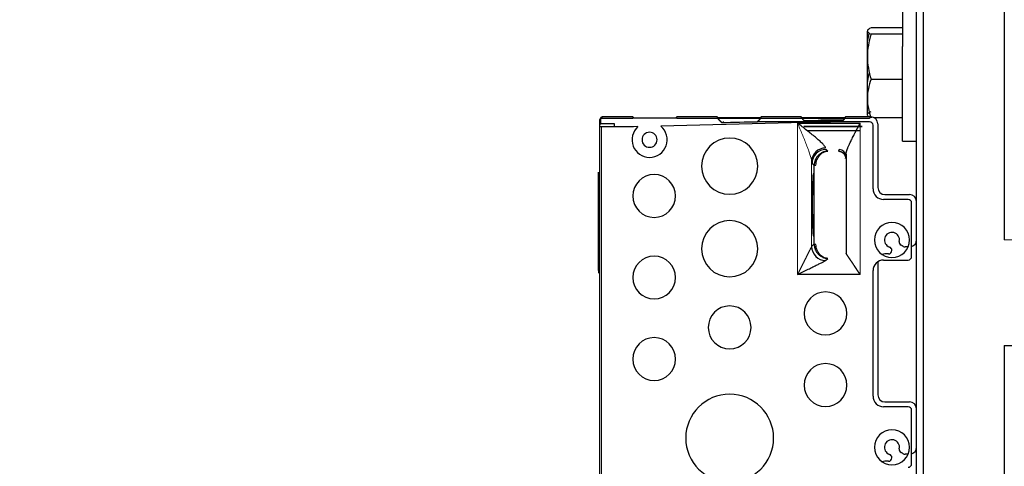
# Model space of a CAD drawing. Header units: inches. Extents: x 0 to 29700, y -16 to 21000.
# Tile 307 of 376: x 18545 to 18825, y 16094 to 16221. Entities that reach past the tile are written whole.
import ezdxf

# ---------------------------------------------------------------- set-up
doc = ezdxf.new("R2010")
doc.units = ezdxf.units.IN
doc.layers.add('254', color=7, linetype='Continuous', true_color=0xffffff)
doc.styles.add('latin_extended', font='simplex.shx')
doc.dimstyles.get("Standard").update_dxf_attribs({"dimtxt": 0.18, "dimasz": 0.18, "dimexe": 0.18, "dimexo": 0.0625, "dimgap": 0.09, "dimtad": 0, "dimtih": 1, "dimtoh": 1, "dimdec": 4, "dimzin": 0, "dimdsep": 46, "dimtxsty": 'Standard', "dimcen": 0.09, "dimadec": 0, "dimazin": 0, "dimtfac": 1, "dimtdec": 4, "dimtofl": 0, "dimtmove": 0, "dimatfit": 3, "dimfxl": 1, "dimtolj": 1, "dimtzin": 0, "dimarcsym": 0})

# ---------------------------------------------------------------- blocks, each defined once
blk = doc.blocks.new('_U5')
at = {"layer": '254', "color": 3, "linetype": 'Continuous', "lineweight": 13, "transparency": 16777216}
for p, q in [((27220.43, 17368.72), (27220.43, 13173.69)), ((18363.86, 15513.19), (18363.86, 13173.69)), ((18538.86, 13223.69), (27045.43, 13223.69))]:
    blk.add_line(p, q, dxfattribs=at)
at = {"layer": '254', "color": 3, "transparency": 16777216}
for points in [[(18538.86, 13252.86), (18538.86, 13194.52), (18363.86, 13223.69)], [(27045.43, 13194.52), (27045.43, 13252.86), (27220.43, 13223.69)]]:
    blk.add_solid(points, dxfattribs=at)
at = {"layer": 'Defpoints', "color": 0, "transparency": 16777216}
for p in [(27220.43, 17418.72), (18363.86, 15563.19), (27220.43, 13223.69)]:
    blk.add_point(p, dxfattribs=at)
at = {"layer": '254', "color": 2, "lineweight": 13, "transparency": 16777216, "insert": (22483.81, 13486.19), "char_height": 175, "attachment_point": 1, "style": 'latin_extended'}
blk.add_mtext('\\A1;8857', dxfattribs=at)

msp = doc.modelspace()

# ---------------------------------------------------------------- linework, layer by layer
at = {"layer": '254', "color": 2, "linetype": 'Continuous', "lineweight": 25}
for p, q in [((18801.86, 16041.194), (18801.86, 16328.694)), ((18799.86, 16039.175), (18799.86, 16326.694)), ((18824.86, 16298.694), (18824.86, 16158.694)), ((18795.86, 16223.671), (18795.86, 16213.697)), ((18795.86, 16219.058), (18786.932, 16219.058)), ((18785.86, 16218.251), (18785.86, 16218.147)), ((18785.86, 16210.833), (18785.86, 16218.147)), ((18795.86, 16217.237), (18786.932, 16217.237)), ((18795.86, 16186.751), (18795.86, 16213.697)), ((18785.86, 16198.937), (18785.86, 16210.833)), ((18786.932, 16204.43), (18795.86, 16204.43)), ((18785.86, 16194.251), (18785.86, 16198.937)), ((18710.361, 16193.694), (18710.193, 16193.359)), ((18719.06, 16193.694), (18710.361, 16193.694)), ((18719.06, 16193.694), (18719.36, 16193.394)), ((18719.159, 16193.357), (18719.06, 16193.694)), ((18719.36, 16193.394), (18731.36, 16193.394)), ((18731.36, 16193.394), (18731.66, 16193.694)), ((18731.66, 16193.694), (18731.559, 16193.349)), ((18743.06, 16193.694), (18731.66, 16193.694)), ((18743.06, 16193.694), (18743.36, 16193.394)), ((18743.165, 16193.338), (18743.06, 16193.694)), ((18743.36, 16193.394), (18743.286, 16193.214)), ((18755.36, 16193.394), (18743.36, 16193.394)), ((18755.36, 16193.394), (18755.66, 16193.694)), ((18755.437, 16193.208), (18755.36, 16193.394)), ((18755.66, 16193.694), (18755.553, 16193.326)), ((18767.06, 16193.694), (18755.66, 16193.694)), ((18767.171, 16193.316), (18767.06, 16193.694)), ((18767.06, 16193.694), (18767.36, 16193.394)), ((18767.36, 16193.394), (18767.281, 16193.202)), ((18779.36, 16193.394), (18767.36, 16193.394)), ((18779.36, 16193.394), (18779.66, 16193.694)), ((18779.441, 16193.199), (18779.36, 16193.394)), ((18779.66, 16193.694), (18779.548, 16193.309)), ((18786.861, 16193.694), (18779.66, 16193.694)), ((18786.476, 16193.308), (18786.862, 16193.694)), ((18795.86, 16193.445), (18787.827, 16193.445)), ((18709.66, 16010.527), (18709.66, 16190.86)), ((18709.694, 16192.859), (18709.86, 16193.193)), ((18709.791, 16191.694), (18709.765, 16191.51)), ((18709.86, 16191.694), (18709.791, 16191.694)), ((18709.86, 16193.193), (18709.86, 16191.694)), ((18713.86, 16191.694), (18709.86, 16191.694)), ((18713.86, 16190.874), (18713.86, 16191.694)), ((18744.86, 16191.926), (18744.86, 16192.426)), ((18754.686, 16192.426), (18784.36, 16192.426)), ((18765.998, 16191.936), (18783.826, 16191.936)), ((18767.756, 16190.962), (18784.36, 16190.962)), ((18784.36, 16190.944), (18767.76, 16190.944)), ((18787.476, 16173.207), (18787.476, 16191.31)), ((18788.86, 16191.694), (18788.86, 16173.594)), ((18783.86, 16189.694), (18768.825, 16189.694)), ((18795.86, 16186.751), (18799.86, 16186.751)), ((18774.596, 16183.955), (18774.111, 16184.441)), ((18777.798, 16184.441), (18777.676, 16183.955)), ((18779.657, 16181.879), (18779.798, 16182.442)), ((18779.826, 16183.125), (18779.826, 16154.833)), ((18770.717, 16177.689), (18770.717, 16179.84)), ((18770.719, 16179.975), (18771.218, 16179.958)), ((18709.36, 16149.966), (18709.36, 16177.966)), ((18770.484, 16177.631), (18770.717, 16177.689)), ((18770.729, 16177.689), (18770.671, 16177.631)), ((18770.729, 16174.892), (18770.729, 16177.689)), ((18770.671, 16173.256), (18770.716, 16173.392)), ((18790.86, 16171.594), (18797.86, 16171.594)), ((18797.476, 16170.209), (18790.474, 16170.209)), ((18798.476, 16153.978), (18798.476, 16169.21)), ((18770.716, 16163.995), (18770.671, 16164.131)), ((18770.729, 16159.698), (18770.729, 16162.495)), ((18770.717, 16159.698), (18770.484, 16159.756)), ((18770.671, 16159.756), (18770.729, 16159.698)), ((18770.717, 16157.547), (18770.717, 16159.698)), ((18771.218, 16157.429), (18770.719, 16157.413)), ((18796.092, 16156.828), (18795.447, 16157.2)), ((18791.86, 16154.694), (18790.86, 16154.694)), ((18792.86, 16155.707), (18792.86, 16155.693)), ((18797.443, 16156.694), (18796.592, 16156.694)), ((18773.993, 16152.828), (18774.596, 16153.432)), ((18788.86, 16152.507), (18788.86, 16114.594)), ((18790.474, 16152.978), (18797.476, 16152.978)), ((18709.36, 16149.966), (18709.36, 16149.194)), ((18783.826, 16148.831), (18765.998, 16148.831)), ((18787.476, 16114.207), (18787.476, 16149.98)), ((18824.86, 16128.694), (18874.86, 16128.694)), ((18824.86, 16128.694), (18824.86, 16048.694)), ((18790.86, 16112.594), (18797.86, 16112.594)), ((18797.476, 16111.209), (18790.474, 16111.209)), ((18798.476, 16094.978), (18798.476, 16110.21)), ((18796.092, 16097.828), (18795.447, 16098.2)), ((18791.86, 16095.694), (18790.86, 16095.694)), ((18792.86, 16096.707), (18792.86, 16096.693)), ((18797.443, 16097.694), (18796.592, 16097.694))]:
    msp.add_line(p, q, dxfattribs=at)
at = {"layer": '254', "color": 110, "linetype": 'Continuous', "lineweight": 13}
for p, q in [((18710.16, 16010.527), (18710.16, 16190.86)), ((18765.998, 16191.936), (18765.998, 16148.831)), ((18783.826, 16191.936), (18783.826, 16148.831)), ((18769.995, 16156.826), (18769.995, 16181.075)), ((18770.113, 16180.443), (18770.717, 16179.84)), ((18769.995, 16156.826), (18770.717, 16157.547)), ((18874.86, 16158.694), (18824.86, 16158.694))]:
    msp.add_line(p, q, dxfattribs=at)
at = {"layer": '254', "color": 2, "linetype": 'Continuous', "lineweight": 25}
for centre, radius, start, end in [((18710.36, 16193.194), 0.5, 89.95758, 180.0679), ((18786.86, 16191.694), 2, 360, 90), ((18723.86, 16187.194), 5, 131.52391, 270), ((18723.86, 16187.194), 5, 270, 50.4025), ((18723.86, 16187.194), 2.15, 90, 270), ((18723.86, 16187.194), 2.15, 270, 90), ((18746.66, 16179.694), 8, 90, 270), ((18746.66, 16179.694), 8, 270, 90), ((18725.16, 16171.194), 6.1, 90, 270), ((18725.16, 16171.194), 6.1, 270, 90), ((18790.86, 16173.594), 2, 180, 270), ((18797.86, 16169.594), 2, 360, 90), ((18746.66, 16156.194), 8, 90, 270), ((18746.66, 16156.194), 8, 270, 90), ((18792.86, 16158.694), 5, 90, 270), ((18792.86, 16158.694), 5, 270, 90), ((18792.86, 16158.694), 2.15, 348.5094, 251.4906), ((18795.947, 16158.066), 1, 168.5094, 240), ((18796.592, 16157.694), 1, 240, 270), ((18797.86, 16158.694), 2, 287.91703, 0), ((18725.16, 16147.994), 6.1, 90, 270), ((18725.16, 16147.994), 6.1, 270, 90), ((18790.86, 16152.694), 2, 90, 112.88531), ((18791.86, 16155.694), 1, 270, 359.99073), ((18791.86, 16155.707), 1, 0.00927, 71.4906), ((18773.96, 16137.794), 6.1, 90, 270), ((18773.96, 16137.794), 6.1, 270, 90), ((18746.66, 16133.794), 6.1, 90, 270), ((18746.66, 16133.794), 6.1, 270, 90), ((18725.16, 16124.794), 6.1, 90, 270), ((18725.16, 16124.794), 6.1, 270, 90), ((18773.96, 16117.394), 6.1, 90, 270), ((18773.96, 16117.394), 6.1, 270, 90), ((18746.66, 16102.294), 12.5, 90, 270), ((18746.66, 16102.294), 12.5, 270, 90), ((18790.86, 16114.594), 2, 180, 270), ((18797.86, 16110.594), 2, 360, 90), ((18792.86, 16099.694), 5, 90, 270), ((18792.86, 16099.694), 5, 270, 90), ((18792.86, 16099.694), 2.15, 348.5094, 251.4906), ((18795.947, 16099.066), 1, 168.5094, 240), ((18797.86, 16099.694), 2, 287.91703, 0), ((18790.86, 16093.694), 2, 90, 112.88531), ((18791.86, 16096.694), 1, 270, 359.99073), ((18791.86, 16096.707), 1, 0.00927, 71.4906), ((18796.592, 16098.694), 1, 240, 270)]:
    msp.add_arc(centre, radius, start, end, dxfattribs=at)
for centre, major_axis, ratio, start_param, end_param in [((18786.475, 16191.308, 0), (-0.708, -0.708), 0.9987828, 3.1415927, 3.9263818), ((18786.475, 16191.308, 0), (-0.708, -0.708), 0.9987828, 2.3568035, 3.1415927), ((18773.993, 16181.075), (-3.98, -0.399), 0.943947, 4.6179352, 6.1772624), ((18774.111, 16180.443), (2.828, 2.828), 0.9987828, 0.7860072, 2.3555855), ((18777.798, 16182.442), (1.94, -0.485), 0.9993528, 0.2450414, 1.8155332), ((18770.127, 16191.936), (0, 11.5), 0.0349208, 2.8067445, 3.1066861), ((18774.719, 16179.836), (-2.852, 2.81), 0.9990861, 0.7435256, 0.7772137), ((18770.487, 16168.694), (0, 8.938), 0.0349208, 0.0087266, 1.5707963), ((18770.672, 16168.694), (0, 8.938), 0.0087269, 0.0087266, 1.5707963), ((18770.716, 16174.892), (0, 1.5), 0.0087269, 3.1677726, 4.712389), ((18770.672, 16168.694), (0, 4.564), 0.0087269, 0.0261799, 3.1154127), ((18790.478, 16173.211), (-2.124, -2.124), 0.9987828, 5.4983961, 6.2831853), ((18790.478, 16173.211), (-2.124, -2.124), 0.9987828, 0, 0.7847892), ((18770.487, 16168.694), (0, 8.938), 0.0349208, 1.5707963, 3.132866), ((18770.672, 16168.694), (0, 8.938), 0.0087269, 1.5707963, 3.132866), ((18797.475, 16169.208, 0), (-0.708, -0.708), 0.9987828, 2.3568035, 3.9263818), ((18770.716, 16162.495), (0, 1.5), 0.0087269, 4.712389, 6.2570054), ((18773.993, 16156.826), (2.828, -2.828), 0.9987828, 3.9275998, 5.4971782), ((18774.718, 16157.552), (2.758, 2.902), 0.999087, 2.3315023, 2.3651925), ((18783.827, 16154.835), (4.001, 0), 0.0523751, 3.1503183, 3.1764952), ((18797.475, 16153.979, 0), (-0.708, 0.708), 0.9987828, 3.1415927, 3.9263818), ((18790.478, 16149.977), (-2.124, 2.124), 0.9987828, 0, 0.7847892), ((18790.478, 16149.977), (-2.124, 2.124), 0.9987828, 5.4983961, 6.2831853), ((18797.475, 16153.979, 0), (-0.708, 0.708), 0.9987828, 2.3568035, 3.1415927), ((18790.478, 16114.211), (-2.124, -2.124), 0.9987828, 5.4983961, 6.2831853), ((18790.478, 16114.211), (-2.124, -2.124), 0.9987828, 0, 0.7847892), ((18797.475, 16110.208, 0), (-0.708, -0.708), 0.9987828, 2.3568035, 3.9263818), ((18797.475, 16094.979, 0), (-0.708, 0.708), 0.9987828, 2.3568035, 3.1415927), ((18797.475, 16094.979, 0), (-0.708, 0.708), 0.9987828, 3.1415927, 3.9263818)]:
    msp.add_ellipse(centre, major_axis=major_axis, ratio=ratio, start_param=start_param, end_param=end_param, dxfattribs=at)
for points in [[(18786.932, 16219.058), (18786.278, 16218.76), (18785.86, 16218.457), (18785.86, 16218.147)], [(18785.86, 16218.147), (18785.86, 16217.838), (18786.28, 16217.534), (18786.932, 16217.237)], [(18785.86, 16213.565), (18785.86, 16214.894), (18786.073, 16216.208), (18786.432, 16217.502)], [(18786.932, 16217.237), (18786.285, 16215.165), (18785.86, 16213.003), (18785.86, 16210.833)], [(18785.923, 16212.294), (18785.882, 16212.715), (18785.86, 16213.139), (18785.86, 16213.565)], [(18785.86, 16210.833), (18785.86, 16208.666), (18786.281, 16206.516), (18786.932, 16204.43)], [(18785.86, 16201.669), (18785.86, 16203.212), (18786.075, 16204.752), (18786.432, 16206.258)], [(18786.932, 16204.43), (18786.278, 16202.633), (18785.86, 16200.809), (18785.86, 16198.937)], [(18785.923, 16200.198), (18785.882, 16200.687), (18785.86, 16201.178), (18785.86, 16201.669)], [(18785.86, 16198.937), (18785.86, 16197.073), (18786.28, 16195.237), (18786.932, 16193.445)], [(18710.193, 16193.359), (18713.182, 16193.359), (18716.171, 16193.358), (18719.159, 16193.357)], [(18731.559, 16193.349), (18735.428, 16193.346), (18739.296, 16193.342), (18743.165, 16193.338)], [(18755.553, 16193.326), (18759.426, 16193.323), (18763.298, 16193.319), (18767.171, 16193.316)], [(18779.548, 16193.309), (18781.857, 16193.309), (18784.167, 16193.308), (18786.476, 16193.308)], [(18785.86, 16194.355), (18785.86, 16194.664), (18786.28, 16194.969), (18786.932, 16195.266)], [(18786.45, 16193.692), (18786.08, 16193.91), (18785.86, 16194.13), (18785.86, 16194.355)], [(18720.546, 16190.937), (18717.084, 16190.89), (18713.622, 16190.862), (18710.16, 16190.86)], [(18786.476, 16192.309), (18766.667, 16192.309), (18746.857, 16191.437), (18727.047, 16191.046)], [(18744.332, 16192.129), (18747.753, 16192.201), (18751.174, 16192.258), (18754.595, 16192.334)]]:
    msp.add_open_spline(points, degree=3, dxfattribs=at)
for points, knots in [([(18709.66, 16190.86), (18709.66, 16190.99), (18709.66, 16191.117), (18709.661, 16191.367), (18709.662, 16191.491), (18709.663, 16191.728), (18709.664, 16191.841), (18709.667, 16192.056), (18709.668, 16192.157), (18709.671, 16192.341), (18709.673, 16192.424), (18709.677, 16192.571), (18709.679, 16192.635), (18709.685, 16192.791), (18709.689, 16192.85), (18709.694, 16192.859)], [0, 0, 0, 0, 0.125, 0.125, 0.25, 0.25, 0.375, 0.375, 0.5, 0.5, 0.625, 0.625, 0.75, 0.75, 1, 1, 1, 1]), ([(18710.16, 16190.86), (18710.156, 16190.86), (18710.149, 16190.86), (18710.138, 16190.86), (18710.127, 16190.86), (18710.116, 16190.86), (18710.105, 16190.86), (18710.094, 16190.86), (18710.083, 16190.86), (18710.072, 16190.86), (18710.061, 16190.86), (18710.05, 16190.86), (18710.039, 16190.86), (18710.028, 16190.86), (18710.017, 16190.86), (18710.006, 16190.86), (18709.995, 16190.86), (18709.984, 16190.86), (18709.973, 16190.86), (18709.963, 16190.86), (18709.952, 16190.86), (18709.941, 16190.86), (18709.931, 16190.86), (18709.92, 16190.86), (18709.91, 16190.86), (18709.9, 16190.86), (18709.89, 16190.86), (18709.88, 16190.86), (18709.87, 16190.86), (18709.86, 16190.86), (18709.851, 16190.86), (18709.841, 16190.86), (18709.832, 16190.86), (18709.823, 16190.86), (18709.814, 16190.86), (18709.805, 16190.86), (18709.797, 16190.86), (18709.788, 16190.86), (18709.78, 16190.86), (18709.772, 16190.86), (18709.765, 16190.86), (18709.757, 16190.86), (18709.75, 16190.86), (18709.743, 16190.86), (18709.736, 16190.86), (18709.73, 16190.86), (18709.724, 16190.86), (18709.718, 16190.86), (18709.712, 16190.86), (18709.707, 16190.86), (18709.701, 16190.86), (18709.697, 16190.86), (18709.692, 16190.86), (18709.688, 16190.86), (18709.684, 16190.86), (18709.68, 16190.86), (18709.677, 16190.86), (18709.673, 16190.86), (18709.671, 16190.86), (18709.668, 16190.86), (18709.666, 16190.86), (18709.664, 16190.86), (18709.663, 16190.86), (18709.661, 16190.86), (18709.661, 16190.86), (18709.66, 16190.86), (18709.66, 16190.86)], [0, 0, 0, 0, 0.0136434, 0.0273559, 0.0411364, 0.0549839, 0.0688972, 0.0828754, 0.0969173, 0.111022, 0.1251882, 0.139415, 0.1537014, 0.1680462, 0.1824483, 0.1969068, 0.2114206, 0.2259885, 0.2406096, 0.2552827, 0.2700069, 0.284781, 0.299604, 0.3144748, 0.3293923, 0.3443556, 0.3593635, 0.3744149, 0.3895089, 0.4046443, 0.41982, 0.4350351, 0.4502885, 0.465579, 0.4809057, 0.4962675, 0.5116632, 0.5270919, 0.5425525, 0.5580439, 0.573565, 0.5891148, 0.6046923, 0.6202963, 0.6359259, 0.6515798, 0.6672572, 0.6829569, 0.6986778, 0.7144189, 0.7301791, 0.7459574, 0.7617527, 0.777564, 0.7933901, 0.80923, 0.8250827, 0.8409471, 0.8568221, 0.8727067, 0.8885997, 0.9045003, 0.9204071, 0.9363193, 0.9522358, 1, 1, 1, 1]), ([(18743.286, 16193.214), (18743.286, 16193.213), (18743.286, 16193.213), (18743.286, 16193.212), (18743.286, 16193.212), (18743.287, 16193.211), (18743.288, 16193.21), (18743.289, 16193.208), (18743.29, 16193.207), (18743.291, 16193.205), (18743.293, 16193.203), (18743.295, 16193.201), (18743.297, 16193.199), (18743.299, 16193.196), (18743.301, 16193.193), (18743.304, 16193.191), (18743.307, 16193.187), (18743.31, 16193.184), (18743.313, 16193.18), (18743.316, 16193.177), (18743.32, 16193.173), (18743.324, 16193.169), (18743.328, 16193.164), (18743.332, 16193.16), (18743.337, 16193.155), (18743.341, 16193.15), (18743.346, 16193.144), (18743.351, 16193.139), (18743.356, 16193.133), (18743.362, 16193.127), (18743.368, 16193.121), (18743.373, 16193.115), (18743.38, 16193.108), (18743.386, 16193.102), (18743.392, 16193.095), (18743.399, 16193.088), (18743.406, 16193.08), (18743.413, 16193.073), (18743.42, 16193.065), (18743.428, 16193.057), (18743.436, 16193.048), (18743.443, 16193.04), (18743.452, 16193.031), (18743.46, 16193.022), (18743.468, 16193.013), (18743.477, 16193.004), (18743.486, 16192.995), (18743.495, 16192.985), (18743.505, 16192.975), (18743.514, 16192.965), (18743.524, 16192.955), (18743.534, 16192.944), (18743.544, 16192.933), (18743.554, 16192.923), (18743.565, 16192.911), (18743.576, 16192.9), (18743.587, 16192.889), (18743.598, 16192.877), (18743.609, 16192.865), (18743.621, 16192.853), (18743.635, 16192.839), (18743.649, 16192.824), (18743.665, 16192.809), (18743.681, 16192.792), (18743.698, 16192.775), (18743.715, 16192.757), (18743.734, 16192.739), (18743.753, 16192.72), (18743.773, 16192.7), (18743.793, 16192.679), (18743.815, 16192.657), (18743.837, 16192.635), (18743.86, 16192.611), (18743.884, 16192.587), (18743.908, 16192.562), (18743.934, 16192.536), (18743.96, 16192.51), (18743.986, 16192.482), (18744.014, 16192.454), (18744.042, 16192.425), (18744.071, 16192.395), (18744.101, 16192.364), (18744.132, 16192.333), (18744.163, 16192.3), (18744.196, 16192.267), (18744.229, 16192.234), (18744.262, 16192.199), (18744.297, 16192.164), (18744.32, 16192.141), (18744.332, 16192.129)], [0, 0, 0, 0, 0.0071101, 0.0147068, 0.0223347, 0.0299943, 0.0376864, 0.0454115, 0.0531701, 0.0609629, 0.0687902, 0.0766527, 0.0845508, 0.0924849, 0.1004555, 0.1084631, 0.116508, 0.1245906, 0.1327112, 0.1408704, 0.1490682, 0.1573052, 0.1655816, 0.1738976, 0.1822536, 0.1906497, 0.1990863, 0.2075635, 0.2160816, 0.2246407, 0.2332411, 0.2418829, 0.2505662, 0.2592912, 0.2680581, 0.2768669, 0.2857178, 0.2946109, 0.3035462, 0.3125239, 0.321544, 0.3306065, 0.3397116, 0.3488593, 0.3580497, 0.3672826, 0.3765583, 0.3858767, 0.3952379, 0.4046418, 0.4140884, 0.4235778, 0.43311, 0.442685, 0.4523028, 0.4619633, 0.4716666, 0.4814126, 0.4912014, 0.501033, 0.5125568, 0.5245076, 0.5368847, 0.5496871, 0.5629137, 0.5765631, 0.5906333, 0.6051226, 0.6200285, 0.6353487, 0.6510802, 0.6672202, 0.6837653, 0.7007119, 0.7180564, 0.7357947, 0.7539226, 0.7724355, 0.7913287, 0.8105974, 0.8302363, 0.8502402, 0.8706034, 0.8913203, 0.912385, 0.9337915, 0.9555337, 0.9776053, 1, 1, 1, 1]), ([(18754.595, 16192.334), (18754.6, 16192.34), (18754.611, 16192.351), (18754.628, 16192.368), (18754.644, 16192.384), (18754.66, 16192.4), (18754.675, 16192.415), (18754.69, 16192.43), (18754.704, 16192.445), (18754.718, 16192.459), (18754.732, 16192.473), (18754.745, 16192.486), (18754.758, 16192.499), (18754.771, 16192.511), (18754.783, 16192.523), (18754.795, 16192.535), (18754.806, 16192.546), (18754.817, 16192.557), (18754.827, 16192.567), (18754.837, 16192.577), (18754.847, 16192.587), (18754.856, 16192.596), (18754.865, 16192.605), (18754.874, 16192.614), (18754.882, 16192.622), (18754.889, 16192.629), (18754.897, 16192.637), (18754.917, 16192.658), (18754.951, 16192.692), (18754.997, 16192.739), (18755.041, 16192.786), (18755.084, 16192.831), (18755.126, 16192.874), (18755.159, 16192.909), (18755.185, 16192.935), (18755.203, 16192.954), (18755.22, 16192.972), (18755.236, 16192.989), (18755.252, 16193.006), (18755.268, 16193.022), (18755.282, 16193.038), (18755.296, 16193.053), (18755.31, 16193.067), (18755.322, 16193.08), (18755.334, 16193.093), (18755.346, 16193.105), (18755.356, 16193.117), (18755.366, 16193.127), (18755.376, 16193.138), (18755.384, 16193.147), (18755.392, 16193.156), (18755.4, 16193.164), (18755.407, 16193.171), (18755.413, 16193.178), (18755.418, 16193.184), (18755.423, 16193.189), (18755.427, 16193.193), (18755.43, 16193.197), (18755.433, 16193.201), (18755.435, 16193.203), (18755.437, 16193.205), (18755.437, 16193.207), (18755.437, 16193.207), (18755.437, 16193.208)], [0, 0, 0, 0, 0.0134428, 0.0265987, 0.039466, 0.052043, 0.0643281, 0.0763198, 0.0880165, 0.099417, 0.1105199, 0.1213239, 0.131828, 0.142031, 0.1519319, 0.1615298, 0.1708237, 0.1798128, 0.1884964, 0.1968737, 0.204944, 0.2127067, 0.2201614, 0.2273074, 0.2341443, 0.2406717, 0.2468893, 0.2527967, 0.2939434, 0.3351329, 0.3763703, 0.4176568, 0.4589899, 0.5003629, 0.5199817, 0.5394124, 0.5586568, 0.5777167, 0.596594, 0.6152906, 0.6338087, 0.6521503, 0.6703178, 0.6883135, 0.7061398, 0.7237994, 0.7412951, 0.7586297, 0.7758064, 0.7928285, 0.8096992, 0.8264224, 0.8430019, 0.8594417, 0.875746, 0.8919195, 0.9079668, 0.923893, 0.9397032, 0.955403, 0.9709982, 0.9864946, 1, 1, 1, 1]), ([(18773.993, 16184.853), (18773.97, 16185.003), (18773.867, 16185.188), (18773.622, 16185.511), (18773.426, 16185.744), (18772.938, 16186.251), (18772.481, 16186.673), (18771.808, 16187.27), (18771.086, 16187.887), (18769.901, 16188.857), (18769.05, 16189.536), (18767.766, 16190.554), (18766.888, 16191.24), (18765.998, 16191.936)], [0, 0, 0, 0, 0.125, 0.125, 0.1875, 0.25, 0.375, 0.375, 0.5, 0.625, 0.75, 0.75, 1, 1, 1, 1]), ([(18767.281, 16193.202), (18767.282, 16193.2), (18767.283, 16193.199), (18767.284, 16193.197), (18767.285, 16193.196), (18767.286, 16193.194), (18767.287, 16193.193), (18767.289, 16193.191), (18767.291, 16193.189), (18767.293, 16193.186), (18767.295, 16193.184), (18767.297, 16193.181), (18767.3, 16193.178), (18767.303, 16193.175), (18767.305, 16193.172), (18767.308, 16193.169), (18767.312, 16193.165), (18767.315, 16193.161), (18767.323, 16193.152), (18767.338, 16193.137), (18767.362, 16193.111), (18767.391, 16193.081), (18767.432, 16193.038), (18767.491, 16192.976), (18767.55, 16192.916), (18767.591, 16192.874), (18767.61, 16192.854), (18767.631, 16192.833), (18767.652, 16192.811), (18767.675, 16192.788), (18767.699, 16192.764), (18767.723, 16192.739), (18767.74, 16192.722), (18767.749, 16192.713)], [0, 0, 0, 0, 0.0581316, 0.0698459, 0.0815918, 0.0933703, 0.1051823, 0.1170287, 0.1289105, 0.1408284, 0.1527834, 0.1647763, 0.1768078, 0.1888788, 0.2009901, 0.2131424, 0.2253366, 0.2375732, 0.2498532, 0.3090641, 0.3704423, 0.4340519, 0.4999372, 0.6188783, 0.7497716, 0.7770798, 0.8055465, 0.8351615, 0.8659129, 0.8977877, 0.9307712, 0.9648477, 1, 1, 1, 1]), ([(18767.749, 16192.713), (18769.619, 16192.71), (18771.489, 16192.716), (18775.263, 16192.75), (18777.168, 16192.779), (18779.073, 16192.813)], [0, 0, 0, 0, 0.4953912, 0.4953912, 1, 1, 1, 1]), ([(18779.073, 16192.813), (18779.076, 16192.817), (18779.084, 16192.825), (18779.095, 16192.836), (18779.106, 16192.848), (18779.117, 16192.859), (18779.128, 16192.869), (18779.138, 16192.88), (18779.148, 16192.89), (18779.158, 16192.9), (18779.167, 16192.91), (18779.176, 16192.919), (18779.185, 16192.928), (18779.194, 16192.937), (18779.203, 16192.946), (18779.231, 16192.975), (18779.275, 16193.02), (18779.322, 16193.069), (18779.355, 16193.103), (18779.377, 16193.127), (18779.396, 16193.147), (18779.409, 16193.161), (18779.417, 16193.17), (18779.423, 16193.176), (18779.427, 16193.181), (18779.431, 16193.185), (18779.434, 16193.189), (18779.437, 16193.192), (18779.439, 16193.195), (18779.44, 16193.197), (18779.441, 16193.198), (18779.441, 16193.198), (18779.441, 16193.199)], [0, 0, 0, 0, 0.019994, 0.0396714, 0.0590302, 0.0780685, 0.0967843, 0.115176, 0.1332419, 0.1509805, 0.1683904, 0.1854704, 0.2022192, 0.2186357, 0.2347191, 0.2504685, 0.3819221, 0.5017859, 0.5676548, 0.6313852, 0.6930548, 0.7527583, 0.7784679, 0.8040236, 0.8294346, 0.8547106, 0.8798613, 0.9048966, 0.9298265, 0.9546616, 0.9794124, 1, 1, 1, 1]), ([(18779.826, 16183.125), (18779.826, 16183.13), (18779.826, 16183.141), (18779.827, 16183.156), (18779.827, 16183.171), (18779.828, 16183.187), (18779.829, 16183.203), (18779.83, 16183.219), (18779.831, 16183.235), (18779.832, 16183.251), (18779.834, 16183.268), (18779.836, 16183.285), (18779.837, 16183.302), (18779.839, 16183.319), (18779.842, 16183.336), (18779.844, 16183.354), (18779.846, 16183.371), (18779.849, 16183.389), (18779.852, 16183.407), (18779.855, 16183.425), (18779.858, 16183.444), (18779.861, 16183.463), (18779.864, 16183.481), (18779.868, 16183.5), (18779.871, 16183.52), (18779.875, 16183.539), (18779.879, 16183.559), (18779.883, 16183.578), (18779.888, 16183.598), (18779.892, 16183.618), (18779.897, 16183.639), (18779.901, 16183.659), (18779.906, 16183.68), (18779.911, 16183.701), (18779.916, 16183.722), (18779.922, 16183.743), (18779.927, 16183.765), (18779.933, 16183.786), (18779.939, 16183.808), (18779.945, 16183.83), (18779.951, 16183.852), (18779.957, 16183.875), (18779.963, 16183.897), (18779.97, 16183.92), (18779.977, 16183.943), (18779.983, 16183.966), (18779.99, 16183.989), (18779.998, 16184.013), (18780.005, 16184.037), (18780.012, 16184.06), (18780.02, 16184.085), (18780.028, 16184.109), (18780.036, 16184.133), (18780.044, 16184.158), (18780.052, 16184.183), (18780.06, 16184.208), (18780.069, 16184.233), (18780.077, 16184.258), (18780.086, 16184.284), (18780.095, 16184.31), (18780.104, 16184.336), (18780.113, 16184.362), (18780.122, 16184.388), (18780.132, 16184.415), (18780.142, 16184.441), (18780.151, 16184.468), (18780.161, 16184.495), (18780.171, 16184.523), (18780.182, 16184.55), (18780.192, 16184.578), (18780.202, 16184.605), (18780.213, 16184.633), (18780.224, 16184.662), (18780.235, 16184.69), (18780.246, 16184.719), (18780.257, 16184.747), (18780.312, 16184.888), (18780.42, 16185.153), (18780.595, 16185.558), (18780.793, 16185.998), (18781.015, 16186.473), (18781.259, 16186.977), (18781.526, 16187.518), (18781.819, 16188.101), (18782.144, 16188.736), (18782.384, 16189.198), (18782.524, 16189.467), (18782.556, 16189.527), (18782.588, 16189.589), (18782.621, 16189.654), (18782.656, 16189.72), (18782.691, 16189.788), (18782.728, 16189.858), (18782.766, 16189.931), (18782.805, 16190.005), (18782.845, 16190.082), (18782.887, 16190.161), (18782.929, 16190.242), (18782.973, 16190.325), (18783.018, 16190.41), (18783.063, 16190.497), (18783.11, 16190.586), (18783.159, 16190.678), (18783.208, 16190.771), (18783.259, 16190.866), (18783.31, 16190.964), (18783.363, 16191.064), (18783.417, 16191.166), (18783.472, 16191.27), (18783.528, 16191.376), (18783.586, 16191.484), (18783.644, 16191.594), (18783.704, 16191.706), (18783.764, 16191.821), (18783.805, 16191.897), (18783.826, 16191.936)], [0, 0, 0, 0, 0.0026568, 0.0053228, 0.0079981, 0.0106828, 0.0133768, 0.0160804, 0.0187935, 0.0215163, 0.0242488, 0.0269911, 0.0297433, 0.0325054, 0.0352776, 0.0380598, 0.0408522, 0.0436547, 0.0464676, 0.0492909, 0.0521245, 0.0549687, 0.0578234, 0.0606887, 0.0635647, 0.0664515, 0.0693491, 0.0722575, 0.0751768, 0.0781072, 0.0810486, 0.0840011, 0.0869648, 0.0899397, 0.0929258, 0.0959233, 0.0989322, 0.1019526, 0.1049844, 0.1080278, 0.1110828, 0.1141495, 0.1172279, 0.120318, 0.12342, 0.1265338, 0.1296596, 0.1327973, 0.135947, 0.1391088, 0.1422826, 0.1454687, 0.1486669, 0.1518774, 0.1551001, 0.1583352, 0.1615827, 0.1648426, 0.168115, 0.1713998, 0.1746972, 0.1780073, 0.1813299, 0.1846652, 0.1880133, 0.1913741, 0.1947477, 0.1981341, 0.2015334, 0.2049456, 0.2083707, 0.2118088, 0.21526, 0.2187242, 0.2222015, 0.2256919, 0.2291955, 0.2732584, 0.3201504, 0.3699187, 0.4226028, 0.4782358, 0.5354258, 0.5976181, 0.6648294, 0.7370727, 0.7431249, 0.7493923, 0.755875, 0.762573, 0.7694863, 0.7766149, 0.7839587, 0.7915179, 0.7992923, 0.8072821, 0.8154872, 0.8239076, 0.8325433, 0.8413943, 0.8504607, 0.8597424, 0.8692394, 0.8789517, 0.8888794, 0.8990224, 0.9093808, 0.9199545, 0.9307435, 0.9417479, 0.9529676, 0.9644027, 0.9760531, 0.9879189, 1, 1, 1, 1]), ([(18774.596, 16183.955), (18774.586, 16183.955), (18774.567, 16183.954), (18774.537, 16183.953), (18774.508, 16183.952), (18774.48, 16183.95), (18774.452, 16183.948), (18774.425, 16183.946), (18774.398, 16183.944), (18774.371, 16183.942), (18774.345, 16183.939), (18774.319, 16183.936), (18774.294, 16183.934), (18774.269, 16183.931), (18774.245, 16183.928), (18774.221, 16183.925), (18774.198, 16183.922), (18774.175, 16183.918), (18774.152, 16183.915), (18774.131, 16183.912), (18774.109, 16183.908), (18774.088, 16183.905), (18774.067, 16183.901), (18774.047, 16183.898), (18774.028, 16183.894), (18774.008, 16183.891), (18773.99, 16183.887), (18773.971, 16183.883), (18773.953, 16183.88), (18773.936, 16183.876), (18773.919, 16183.873), (18773.903, 16183.869), (18773.887, 16183.866), (18773.871, 16183.862), (18773.795, 16183.845), (18773.662, 16183.81), (18773.478, 16183.752), (18773.306, 16183.688), (18773.073, 16183.59), (18772.786, 16183.444), (18772.457, 16183.233), (18772.164, 16183.002), (18771.891, 16182.746), (18771.638, 16182.461), (18771.408, 16182.146), (18771.212, 16181.817), (18771.094, 16181.571), (18771.031, 16181.422), (18771.011, 16181.372), (18770.991, 16181.322), (18770.972, 16181.271), (18770.954, 16181.221), (18770.937, 16181.17), (18770.92, 16181.119), (18770.904, 16181.068), (18770.888, 16181.016), (18770.873, 16180.965), (18770.859, 16180.913), (18770.845, 16180.862), (18770.833, 16180.81), (18770.82, 16180.758), (18770.809, 16180.706), (18770.798, 16180.654), (18770.788, 16180.602), (18770.779, 16180.55), (18770.77, 16180.498), (18770.762, 16180.445), (18770.754, 16180.393), (18770.747, 16180.341), (18770.741, 16180.288), (18770.736, 16180.236), (18770.731, 16180.184), (18770.727, 16180.131), (18770.724, 16180.079), (18770.721, 16180.027), (18770.72, 16179.992), (18770.719, 16179.975)], [0, 0, 0, 0, 0.0056213, 0.0111571, 0.0166073, 0.021972, 0.0272511, 0.0324447, 0.0375527, 0.0425752, 0.0475122, 0.0523636, 0.0571295, 0.0618098, 0.0664046, 0.0709139, 0.0753376, 0.0796758, 0.0839284, 0.0880955, 0.092177, 0.096173, 0.1000835, 0.1039084, 0.1076478, 0.1113017, 0.11487, 0.1183527, 0.12175, 0.1250617, 0.1282878, 0.1314285, 0.1344836, 0.1374531, 0.1403371, 0.1780587, 0.213668, 0.2471664, 0.2785556, 0.3511989, 0.4192049, 0.4826235, 0.5415167, 0.6056293, 0.6667097, 0.7249172, 0.7804352, 0.7883708, 0.7962734, 0.8041437, 0.8119825, 0.8197905, 0.8275685, 0.8353172, 0.8430373, 0.8507297, 0.8583951, 0.8660343, 0.873648, 0.8812372, 0.8888026, 0.896345, 0.9038652, 0.9113641, 0.9188425, 0.9263013, 0.9337413, 0.9411634, 0.9485685, 0.9559573, 0.9633309, 0.97069, 0.9780355, 0.9853685, 0.9926897, 1, 1, 1, 1]), ([(18771.218, 16179.958), (18771.233, 16180.47), (18771.332, 16180.982), (18771.684, 16181.931), (18771.937, 16182.368), (18772.559, 16183.105), (18772.929, 16183.404), (18773.731, 16183.82), (18774.164, 16183.938), (18774.596, 16183.955)], [0, 0, 0, 0, 0.25, 0.25, 0.5, 0.5, 0.75, 0.75, 1, 1, 1, 1]), ([(18777.676, 16183.955), (18777.684, 16183.955), (18777.698, 16183.955), (18777.72, 16183.954), (18777.741, 16183.952), (18777.763, 16183.951), (18777.784, 16183.949), (18777.805, 16183.947), (18777.826, 16183.945), (18777.846, 16183.943), (18777.867, 16183.94), (18777.888, 16183.938), (18777.908, 16183.935), (18777.928, 16183.932), (18777.948, 16183.928), (18777.968, 16183.925), (18777.988, 16183.921), (18778.007, 16183.917), (18778.027, 16183.913), (18778.046, 16183.909), (18778.065, 16183.905), (18778.084, 16183.9), (18778.103, 16183.896), (18778.122, 16183.891), (18778.14, 16183.886), (18778.158, 16183.881), (18778.176, 16183.876), (18778.194, 16183.87), (18778.212, 16183.865), (18778.23, 16183.859), (18778.247, 16183.853), (18778.265, 16183.848), (18778.282, 16183.842), (18778.299, 16183.836), (18778.316, 16183.829), (18778.332, 16183.823), (18778.349, 16183.817), (18778.365, 16183.81), (18778.381, 16183.804), (18778.397, 16183.797), (18778.413, 16183.79), (18778.429, 16183.783), (18778.444, 16183.776), (18778.459, 16183.769), (18778.474, 16183.762), (18778.489, 16183.755), (18778.504, 16183.748), (18778.519, 16183.74), (18778.533, 16183.733), (18778.548, 16183.726), (18778.562, 16183.718), (18778.576, 16183.711), (18778.589, 16183.703), (18778.603, 16183.695), (18778.616, 16183.688), (18778.63, 16183.68), (18778.643, 16183.672), (18778.656, 16183.665), (18778.669, 16183.657), (18778.681, 16183.649), (18778.694, 16183.641), (18778.706, 16183.633), (18778.718, 16183.625), (18778.73, 16183.617), (18778.742, 16183.609), (18778.754, 16183.602), (18778.765, 16183.594), (18778.777, 16183.586), (18778.788, 16183.578), (18778.799, 16183.57), (18778.81, 16183.562), (18778.82, 16183.554), (18778.831, 16183.546), (18778.841, 16183.538), (18778.852, 16183.53), (18778.862, 16183.522), (18778.872, 16183.514), (18778.882, 16183.506), (18778.891, 16183.498), (18778.901, 16183.49), (18778.91, 16183.483), (18778.92, 16183.475), (18778.929, 16183.467), (18778.938, 16183.459), (18778.947, 16183.452), (18778.955, 16183.444), (18778.973, 16183.429), (18778.998, 16183.405), (18779.031, 16183.373), (18779.064, 16183.341), (18779.096, 16183.308), (18779.127, 16183.274), (18779.157, 16183.24), (18779.186, 16183.205), (18779.214, 16183.169), (18779.242, 16183.133), (18779.269, 16183.097), (18779.294, 16183.06), (18779.319, 16183.022), (18779.343, 16182.984), (18779.367, 16182.946), (18779.389, 16182.907), (18779.41, 16182.868), (18779.431, 16182.829), (18779.451, 16182.789), (18779.469, 16182.749), (18779.487, 16182.709), (18779.504, 16182.669), (18779.52, 16182.628), (18779.535, 16182.587), (18779.55, 16182.546), (18779.563, 16182.505), (18779.575, 16182.463), (18779.587, 16182.422), (18779.598, 16182.38), (18779.607, 16182.338), (18779.616, 16182.296), (18779.624, 16182.255), (18779.631, 16182.213), (18779.637, 16182.171), (18779.643, 16182.129), (18779.647, 16182.087), (18779.651, 16182.045), (18779.654, 16182.004), (18779.656, 16181.962), (18779.657, 16181.92), (18779.657, 16181.893), (18779.657, 16181.879)], [0, 0, 0, 0, 0.0074705, 0.0148959, 0.0222762, 0.0296115, 0.0369018, 0.044147, 0.0513471, 0.0585022, 0.0656123, 0.0726773, 0.0796973, 0.0866722, 0.0936021, 0.100487, 0.1073268, 0.1141216, 0.1208713, 0.127576, 0.1342357, 0.1408503, 0.1474199, 0.1539445, 0.1604241, 0.1668586, 0.1732481, 0.1795926, 0.185892, 0.1921465, 0.1983559, 0.2045203, 0.2106397, 0.216714, 0.2227434, 0.2287277, 0.2346671, 0.2405614, 0.2464107, 0.2522151, 0.2579744, 0.2636887, 0.269358, 0.2749824, 0.2805617, 0.2860961, 0.2915854, 0.2970298, 0.3024292, 0.3077836, 0.3130931, 0.3183575, 0.323577, 0.3287515, 0.3338811, 0.3389657, 0.3440053, 0.349, 0.3539497, 0.3588545, 0.3637143, 0.3685292, 0.3732991, 0.3780241, 0.3827042, 0.3873393, 0.3919295, 0.3964748, 0.4009752, 0.4054306, 0.4098412, 0.4142068, 0.4185276, 0.4228034, 0.4270344, 0.4312205, 0.4353617, 0.439458, 0.4435094, 0.447516, 0.4514778, 0.4553947, 0.4592667, 0.4630939, 0.4668763, 0.4706139, 0.4743066, 0.4891144, 0.5038322, 0.5184605, 0.5329993, 0.5474492, 0.5618104, 0.5760831, 0.5902678, 0.6043648, 0.6183744, 0.632297, 0.6461328, 0.6598824, 0.6735459, 0.6871239, 0.7006166, 0.7140245, 0.7273479, 0.7405874, 0.7537431, 0.7668157, 0.7798055, 0.7927129, 0.8055384, 0.8182824, 0.8309454, 0.8435279, 0.8560303, 0.8684531, 0.8807968, 0.893062, 0.905249, 0.9173586, 0.9293911, 0.9413471, 0.9532272, 0.965032, 0.976762, 0.9884178, 1, 1, 1, 1]), ([(18770.719, 16157.413), (18770.719, 16157.404), (18770.72, 16157.386), (18770.721, 16157.36), (18770.722, 16157.334), (18770.724, 16157.308), (18770.725, 16157.282), (18770.727, 16157.256), (18770.729, 16157.23), (18770.731, 16157.204), (18770.734, 16157.177), (18770.736, 16157.151), (18770.739, 16157.125), (18770.741, 16157.099), (18770.744, 16157.073), (18770.748, 16157.047), (18770.751, 16157.02), (18770.754, 16156.994), (18770.758, 16156.968), (18770.762, 16156.942), (18770.766, 16156.916), (18770.77, 16156.89), (18770.774, 16156.864), (18770.779, 16156.838), (18770.783, 16156.811), (18770.788, 16156.785), (18770.793, 16156.759), (18770.798, 16156.733), (18770.804, 16156.707), (18770.809, 16156.681), (18770.815, 16156.655), (18770.821, 16156.629), (18770.827, 16156.603), (18770.833, 16156.577), (18770.839, 16156.552), (18770.846, 16156.526), (18770.852, 16156.5), (18770.859, 16156.474), (18770.866, 16156.448), (18770.873, 16156.422), (18770.881, 16156.397), (18770.888, 16156.371), (18770.896, 16156.345), (18770.904, 16156.32), (18770.912, 16156.294), (18770.92, 16156.269), (18770.928, 16156.243), (18770.937, 16156.218), (18770.945, 16156.192), (18770.954, 16156.167), (18770.963, 16156.141), (18770.972, 16156.116), (18770.982, 16156.091), (18770.991, 16156.066), (18771.001, 16156.041), (18771.011, 16156.015), (18771.021, 16155.99), (18771.031, 16155.965), (18771.041, 16155.94), (18771.097, 16155.808), (18771.212, 16155.57), (18771.408, 16155.242), (18771.638, 16154.926), (18771.891, 16154.641), (18772.164, 16154.385), (18772.457, 16154.154), (18772.786, 16153.943), (18773.073, 16153.797), (18773.306, 16153.699), (18773.478, 16153.635), (18773.662, 16153.577), (18773.801, 16153.541), (18773.888, 16153.521), (18773.922, 16153.514), (18773.957, 16153.507), (18773.995, 16153.499), (18774.034, 16153.492), (18774.075, 16153.484), (18774.119, 16153.477), (18774.164, 16153.47), (18774.211, 16153.464), (18774.261, 16153.457), (18774.312, 16153.451), (18774.365, 16153.446), (18774.42, 16153.441), (18774.477, 16153.437), (18774.536, 16153.434), (18774.576, 16153.433), (18774.596, 16153.432)], [0, 0, 0, 0, 0.0036537, 0.0073101, 0.0109691, 0.014631, 0.0182958, 0.0219637, 0.0256347, 0.029309, 0.0329868, 0.036668, 0.0403528, 0.0440413, 0.0477337, 0.05143, 0.0551304, 0.058835, 0.0625438, 0.066257, 0.0699746, 0.0736969, 0.0774239, 0.0811557, 0.0848924, 0.0886341, 0.0923809, 0.096133, 0.0998904, 0.1036533, 0.1074217, 0.1111957, 0.1149755, 0.1187612, 0.1225528, 0.1263504, 0.1301543, 0.1339643, 0.1377808, 0.1416037, 0.1454331, 0.1492692, 0.1531121, 0.1569618, 0.1608184, 0.1646821, 0.168553, 0.1724311, 0.1763165, 0.1802093, 0.1841096, 0.1880176, 0.1919333, 0.1958567, 0.1997881, 0.2037274, 0.2076748, 0.2116303, 0.2155941, 0.2195663, 0.2750799, 0.3332858, 0.3943676, 0.4584845, 0.5173729, 0.5807899, 0.6487973, 0.7214452, 0.7528295, 0.7863261, 0.821937, 0.8596635, 0.8657044, 0.8721093, 0.8788783, 0.8860112, 0.8935081, 0.9013691, 0.9095941, 0.9181831, 0.9271361, 0.9364531, 0.9461342, 0.9561793, 0.9665884, 0.9773616, 0.9884988, 1, 1, 1, 1]), ([(18774.596, 16153.432), (18774.164, 16153.45), (18773.731, 16153.567), (18772.929, 16153.983), (18772.559, 16154.282), (18771.937, 16155.019), (18771.684, 16155.456), (18771.332, 16156.406), (18771.233, 16156.917), (18771.218, 16157.429)], [0, 0, 0, 0, 0.25, 0.25, 0.5, 0.5, 0.75, 0.75, 1, 1, 1, 1]), ([(18783.826, 16148.831), (18783.815, 16148.846), (18783.795, 16148.877), (18783.764, 16148.923), (18783.734, 16148.968), (18783.704, 16149.013), (18783.674, 16149.058), (18783.644, 16149.103), (18783.615, 16149.147), (18783.586, 16149.19), (18783.557, 16149.233), (18783.528, 16149.276), (18783.5, 16149.319), (18783.472, 16149.361), (18783.444, 16149.403), (18783.416, 16149.444), (18783.389, 16149.485), (18783.361, 16149.526), (18783.334, 16149.566), (18783.308, 16149.606), (18783.281, 16149.645), (18783.255, 16149.684), (18783.229, 16149.723), (18783.204, 16149.761), (18783.178, 16149.799), (18783.153, 16149.837), (18783.128, 16149.874), (18783.104, 16149.911), (18783.079, 16149.948), (18783.055, 16149.984), (18783.031, 16150.019), (18783.008, 16150.055), (18782.984, 16150.09), (18782.961, 16150.124), (18782.939, 16150.159), (18782.916, 16150.193), (18782.894, 16150.226), (18782.872, 16150.259), (18782.85, 16150.292), (18782.828, 16150.324), (18782.807, 16150.356), (18782.786, 16150.388), (18782.765, 16150.419), (18782.745, 16150.45), (18782.724, 16150.48), (18782.704, 16150.511), (18782.685, 16150.54), (18782.665, 16150.57), (18782.646, 16150.599), (18782.627, 16150.627), (18782.608, 16150.656), (18782.59, 16150.683), (18782.571, 16150.711), (18782.553, 16150.738), (18782.536, 16150.765), (18782.518, 16150.791), (18782.501, 16150.817), (18782.484, 16150.843), (18782.467, 16150.868), (18782.451, 16150.893), (18782.434, 16150.917), (18782.418, 16150.942), (18782.403, 16150.965), (18782.387, 16150.989), (18782.372, 16151.012), (18782.357, 16151.034), (18782.342, 16151.057), (18782.281, 16151.148), (18782.175, 16151.307), (18782.027, 16151.529), (18781.884, 16151.742), (18781.748, 16151.947), (18781.617, 16152.143), (18781.492, 16152.331), (18781.372, 16152.51), (18781.259, 16152.681), (18781.151, 16152.843), (18781.069, 16152.966), (18781.012, 16153.051), (18780.977, 16153.103), (18780.943, 16153.155), (18780.909, 16153.205), (18780.876, 16153.255), (18780.843, 16153.304), (18780.811, 16153.352), (18780.779, 16153.399), (18780.748, 16153.446), (18780.718, 16153.491), (18780.687, 16153.536), (18780.658, 16153.581), (18780.628, 16153.624), (18780.6, 16153.667), (18780.572, 16153.709), (18780.544, 16153.75), (18780.517, 16153.79), (18780.49, 16153.83), (18780.464, 16153.869), (18780.438, 16153.907), (18780.413, 16153.944), (18780.389, 16153.981), (18780.365, 16154.017), (18780.341, 16154.052), (18780.318, 16154.086), (18780.296, 16154.119), (18780.274, 16154.152), (18780.253, 16154.184), (18780.232, 16154.215), (18780.212, 16154.246), (18780.192, 16154.275), (18780.173, 16154.304), (18780.154, 16154.332), (18780.136, 16154.359), (18780.118, 16154.386), (18780.101, 16154.412), (18780.084, 16154.437), (18780.068, 16154.461), (18780.053, 16154.485), (18780.037, 16154.507), (18780.023, 16154.529), (18780.009, 16154.55), (18779.996, 16154.571), (18779.983, 16154.59), (18779.97, 16154.609), (18779.958, 16154.627), (18779.947, 16154.645), (18779.936, 16154.661), (18779.926, 16154.677), (18779.916, 16154.692), (18779.907, 16154.706), (18779.898, 16154.72), (18779.89, 16154.732), (18779.882, 16154.744), (18779.875, 16154.755), (18779.868, 16154.766), (18779.862, 16154.775), (18779.856, 16154.784), (18779.851, 16154.792), (18779.846, 16154.8), (18779.842, 16154.806), (18779.838, 16154.812), (18779.835, 16154.817), (18779.832, 16154.821), (18779.83, 16154.825), (18779.829, 16154.826), (18779.828, 16154.827)], [0, 0, 0, 0, 0.0062835, 0.0125172, 0.018701, 0.024835, 0.0309191, 0.0369533, 0.0429377, 0.0488723, 0.054757, 0.0605918, 0.0663768, 0.072112, 0.0777973, 0.0834327, 0.0890183, 0.0945541, 0.10004, 0.105476, 0.1108623, 0.1161986, 0.1214852, 0.1267218, 0.1319087, 0.1370457, 0.1421329, 0.1471702, 0.1521577, 0.1570953, 0.1619831, 0.1668211, 0.1716092, 0.1763475, 0.181036, 0.1856746, 0.1902634, 0.1948024, 0.1992915, 0.2037308, 0.2081203, 0.2124599, 0.2167498, 0.2209898, 0.22518, 0.2293203, 0.2334109, 0.2374516, 0.2414425, 0.2453836, 0.2492749, 0.2531164, 0.256908, 0.2606499, 0.2643419, 0.2679842, 0.2715766, 0.2751193, 0.2786121, 0.2820552, 0.2854484, 0.2887919, 0.2920856, 0.2953295, 0.2985236, 0.301668, 0.3047625, 0.3078074, 0.3399964, 0.3712051, 0.4014361, 0.4306928, 0.4589785, 0.4862971, 0.5126528, 0.5380504, 0.5624951, 0.585993, 0.594144, 0.6022253, 0.6102373, 0.6181803, 0.6260546, 0.6338606, 0.6415988, 0.6492695, 0.6568732, 0.6644102, 0.671881, 0.679286, 0.6866257, 0.6939005, 0.701111, 0.7082575, 0.7153407, 0.7223611, 0.7293191, 0.7362153, 0.7430503, 0.7498247, 0.756539, 0.7631939, 0.7697899, 0.7763278, 0.7828082, 0.7892317, 0.7955992, 0.8019111, 0.8081684, 0.8143718, 0.8205219, 0.8266197, 0.832666, 0.8386615, 0.8446071, 0.8505037, 0.8563522, 0.8621536, 0.8679087, 0.8736186, 0.8792841, 0.8849065, 0.8904865, 0.8960254, 0.9015243, 0.9069841, 0.9124062, 0.9177915, 0.9231413, 0.9284569, 0.9337393, 0.9389899, 0.94421, 0.9494008, 0.9545637, 0.9597, 0.9648111, 0.9698983, 0.974963, 0.9800067, 0.9850308, 0.9900367, 0.9950259, 1, 1, 1, 1]), ([(18765.998, 16148.831), (18766.51, 16149.087), (18767.022, 16149.343), (18768.027, 16149.845), (18769.013, 16150.339), (18770.382, 16151.023), (18771.589, 16151.627), (18772.591, 16152.128), (18773.351, 16152.508), (18773.841, 16152.752), (18773.975, 16152.82), (18773.993, 16152.828)], [0, 0, 0, 0, 0.125, 0.125, 0.25, 0.375, 0.5, 0.625, 0.75, 0.875, 1, 1, 1, 1])]:
    msp.add_open_spline(points, degree=3, knots=knots, dxfattribs=at)
at = {"layer": '254', "color": 110, "linetype": 'Continuous', "lineweight": 13}
msp.add_open_spline([(18743.286, 16193.214), (18747.337, 16193.212), (18751.387, 16193.21), (18755.437, 16193.208)], degree=3, dxfattribs=at)
for points, knots in [([(18769.995, 16181.075), (18769.984, 16181.305), (18769.932, 16181.589), (18769.81, 16182.084), (18769.712, 16182.441), (18769.468, 16183.219), (18769.239, 16183.867), (18768.903, 16184.782), (18768.542, 16185.727), (18767.949, 16187.215), (18767.524, 16188.256), (18766.882, 16189.817), (18766.443, 16190.869), (18765.998, 16191.936)], [0, 0, 0, 0, 0.125, 0.125, 0.1875, 0.25, 0.375, 0.375, 0.5, 0.625, 0.75, 0.75, 1, 1, 1, 1]), ([(18767.281, 16193.202), (18769.309, 16193.201), (18771.336, 16193.201), (18775.39, 16193.199), (18777.415, 16193.199), (18779.441, 16193.199)], [0, 0, 0, 0, 0.5002231, 0.5002231, 1, 1, 1, 1])]:
    msp.add_open_spline(points, degree=3, knots=knots, dxfattribs=at)
msp.add_rational_spline([(18765.998, 16148.831), (18766.254, 16149.343), (18766.51, 16149.855), (18767.012, 16150.86), (18767.505, 16151.846), (18768.19, 16153.215), (18768.793, 16154.422), (18769.294, 16155.424), (18769.674, 16156.184), (18769.919, 16156.674), (18769.986, 16156.808), (18769.995, 16156.826)], [1, 1.00000000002, 0.999999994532, 0.99999997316, 0.999999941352, 0.999999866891, 0.999999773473, 0.999999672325, 0.999999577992, 0.999999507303, 0.999999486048, 0.999999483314], degree=3, knots=[0, 0, 0, 0, 0.125, 0.125, 0.25, 0.375, 0.5, 0.625, 0.75, 0.875, 1, 1, 1, 1], dxfattribs=at)

# ---------------------------------------------------------------- dimensions: what is measured, and where the dimension line sits
at = {"layer": '254', "color": 2, "linetype": 'Continuous', "lineweight": 13}
dim = msp.add_linear_dim(base=(27220.427, 13223.692), p1=(18363.86, 15563.186), p2=(27220.427, 17418.716), dimstyle='Standard', override={"dimscale": 50, "dimtxt": 3.5, "dimasz": 3.5, "dimexe": 1, "dimexo": 1, "dimgap": 1.75, "dimtad": 1, "dimtih": 1, "dimtoh": 0, "dimdec": 0, "dimlfac": 1, "dimzin": 8, "dimdsep": 46, "dimlunit": 2, "dimtxsty": 'latin_extended', "dimsah": 1, "dimse1": 0, "dimse2": 0, "dimsd1": 0, "dimsd2": 0, "dimclrd": 3, "dimclre": 3, "dimclrt": 2, "dimtol": 0, "dimtm": -0.1, "dimtfac": 0.714286, "dimtdec": 3, "dimtofl": 1, "dimtmove": 0, "dimtzin": 8, "dimlwd": 13, "dimlwe": 13}, dxfattribs=at)
dim.commit()
dim.dimension.update_dxf_attribs({"geometry": '_U5', "text_midpoint": (22792.144, 13223.692), "dimtype": 160})

doc.saveas('drawing.dxf')
